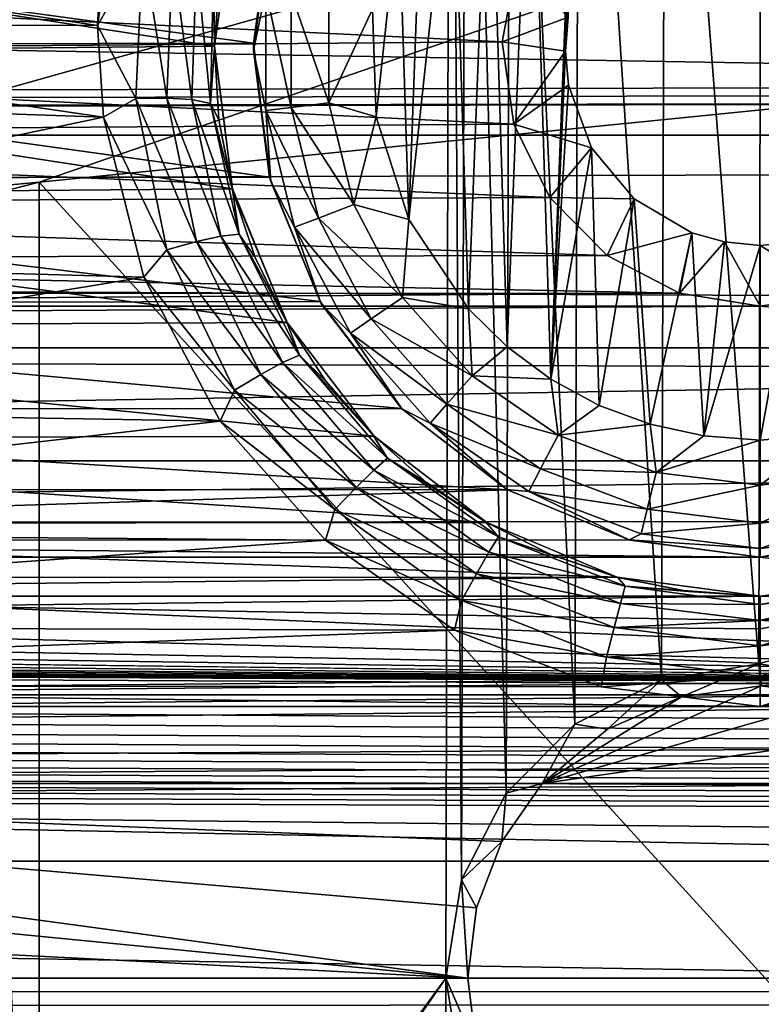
# Model space of a CAD drawing. Header units: metres. Extents: x -95 to 103, y -12 to 12.
# Tile 365 of 520: x -21.1 to -19.2, y -0.07 to 2.46. Entities that reach past the tile are written whole.
import ezdxf

# ---------------------------------------------------------------- set-up
doc = ezdxf.new("R2010")
doc.units = ezdxf.units.M
doc.layers.add('solid_P74500', color=7, linetype='CONTINUOUS')
doc.layers.add('solid_P74500_01', color=7, linetype='CONTINUOUS')

msp = doc.modelspace()

# ---------------------------------------------------------------- linework, layer by layer
at = {"layer": 'solid_P74500'}
for points in [[(-23.393276, 0, -1.8), (-23.405056, 4.65, -1.8), (-19.84202, 5.118156, -1.8)], [(-23.393276, 0, -1.8), (-19.84202, 5.118156, -1.8), (-19.954844, 4.898603, -1.8)], [(-23.393276, 0, -1.8), (-19.954844, 4.898603, -1.8), (-19.994944, 4.65, -1.8)], [(-23.393276, 0, -1.8), (-19.994944, 4.65, -1.8), (-20.006725, 0, -1.8)], [(-19.966032, 0.252288, -1.8), (-20.006725, 0, -1.8), (-19.994944, 4.65, -1.8)], [(-19.966032, 0.252288, -1.8), (-19.994944, 4.65, -1.8), (-19.954502, 4.400194, -1.8)], [(-19.851536, 0.475095, -1.8), (-19.966032, 0.252288, -1.8), (-19.954502, 4.400194, -1.8)], [(-19.851536, 0.475095, -1.8), (-19.954502, 4.400194, -1.8), (-19.839775, 4.178985, -1.8)], [(-19.675194, 0.651567, -1.8), (-19.851536, 0.475095, -1.8), (-19.839775, 4.178985, -1.8)], [(-19.675194, 0.651567, -1.8), (-19.839775, 4.178985, -1.8), (-19.663668, 4.004628, -1.8)], [(-19.45286, 0.765777, -1.8), (-19.675194, 0.651567, -1.8), (-19.663668, 4.004628, -1.8)], [(-19.45286, 0.765777, -1.8), (-19.663668, 4.004628, -1.8), (-19.442997, 3.893337, -1.8)], [(-19.203154, 0.806697, -1.8), (-19.45286, 0.765777, -1.8), (-19.442997, 3.893337, -1.8)], [(-19.203154, 0.806697, -1.8), (-19.442997, 3.893337, -1.8), (-19.196892, 3.855084, -1.8)], [(-18.953402, 0.767877, -1.8), (-19.203154, 0.806697, -1.8), (-19.196892, 3.855084, -1.8)], [(-8.2, 2.162539, 9.147798), (-90.699997, 2.162539, 9.147798), (-90.699997, 3.55, 8.703878)], [(-16.67, 3.05, 8.891428), (-8.2, 2.162539, 9.147798), (-90.699997, 3.55, 8.703878)], [(-16.950249, 3.457469, 2), (-22.322382, 2.252624, 2), (-22.454512, 1.91126, 2)], [(-21.049751, 2.042531, 2), (-16.950249, 3.457469, 2), (-22.454512, 1.91126, 2)], [(-16.950249, 3.457469, 2), (-22.111977, 2.551388, 2), (-22.322382, 2.252624, 2)], [(-21.049751, 2.042531, 2), (-16.950249, 2.452482, 2), (-16.950249, 3.457469, 2)], [(-19.736984, 1.536785, -13), (-19.788027, 3.188541, -13), (-19.668499, 3.262584, -13)], [(-19.736984, 1.536785, -13), (-19.668499, 3.262584, -13), (-19.69928, 2.377952, -13)], [(-19.668499, 3.262584, -13), (-19.692488, 2.46539, -13), (-19.69928, 2.377952, -13)], [(-19.849243, 1.619436, -13), (-19.894634, 3.099296, -13), (-19.788027, 3.188541, -13)], [(-19.736984, 1.536785, -13), (-19.849243, 1.619436, -13), (-19.788027, 3.188541, -13)], [(-19.948107, 1.71681, -13), (-19.98888, 2.99403, -13), (-19.894634, 3.099296, -13)], [(-19.849243, 1.619436, -13), (-19.948107, 1.71681, -13), (-19.894634, 3.099296, -13)], [(89.300003, 2.55, 12.237136), (-94.018356, 3.057308, 12.120349), (-94.018356, 2.100752, 12.322209)], [(-20.101099, 1.946654, -13), (-20.066879, 2.878491, -13), (-19.98888, 2.99403, -13)], [(-19.948107, 1.71681, -13), (-20.101099, 1.946654, -13), (-19.98888, 2.99403, -13)], [(-90.699997, 2.917726, 11.123708), (89.300003, 2.45, 11.235991), (-92.5, 1.797969, 11.358385)], [(-90.699997, 1.617044, 10.880484), (-13, 1.617046, 10.880494), (-13, 2.910733, 10.607904)], [(-90.699997, 1.617044, 10.880484), (-13, 2.910733, 10.607904), (-90.699997, 2.910733, 10.607904)], [(-20.101099, 1.946654, -13), (-20.127321, 2.75358, -13), (-20.066879, 2.878491, -13)], [(-20.843002, 2.824502, -12.176331), (-20.899839, 2.444274, -12.258692), (-20.888783, 2.63359, -12.219419)], [(-20.843002, 2.824502, -12.176331), (-20.784033, 2.647307, -12.197984), (-20.899839, 2.444274, -12.258692)], [(-20.599394, 2.391351, -11.248619), (-20.548115, 2.756503, -11.164752), (-22.846212, 2.735547, -11.169906)], [(-20.548637, 2.755737, -11.865966), (-20.548115, 2.756503, -11.164752), (-20.599394, 2.391351, -11.248619)], [(-20.586573, 2.573435, -11.916116), (-20.548637, 2.755737, -11.865966), (-20.599394, 2.391351, -11.248619)], [(-20.185358, 2.209673, -13), (-20.194281, 2.485715, -13), (-20.127321, 2.75358, -13)], [(-20.101099, 1.946654, -13), (-20.185358, 2.209673, -13), (-20.127321, 2.75358, -13)], [(-20.448942, 2.740753, -9.513257), (-20.499863, 2.398854, -9.60465), (-22.9494, 2.733988, -9.515004)], [(-20.499863, 2.398854, -9.60465), (-22.900593, 2.393657, -9.606269), (-22.9494, 2.733988, -9.515004)], [(-20.599394, 2.391351, -11.248619), (-22.846212, 2.735547, -11.169906), (-22.80077, 2.369275, -11.25329)], [(-20.455704, 2.716465, -12.7), (-20.499863, 2.398854, -9.60465), (-20.448942, 2.740753, -9.513257)], [(-20.5, 2.38, -12.7), (-20.499863, 2.398854, -9.60465), (-20.455704, 2.716465, -12.7)], [(-20.467941, 2.533956, -12.814588), (-20.5, 2.38, -12.7), (-20.455704, 2.716465, -12.7)], [(-20.899839, 2.444274, -12.258692), (-22.500256, 2.4446, -12.258627), (-22.517637, 2.687148, -12.207753)], [(-20.888783, 2.63359, -12.219419), (-20.899839, 2.444274, -12.258692), (-22.517637, 2.687148, -12.207753)], [(-20.784033, 2.647307, -12.197984), (-20.801281, 2.256562, -12.280822), (-20.899839, 2.444274, -12.258692)], [(-20.722479, 2.258013, -12.241749), (-20.801281, 2.256562, -12.280822), (-20.784033, 2.647307, -12.197984)], [(-20.707272, 2.628829, -12.159169), (-20.722479, 2.258013, -12.241749), (-20.784033, 2.647307, -12.197984)], [(-20.658051, 2.254098, -12.181918), (-20.722479, 2.258013, -12.241749), (-20.707272, 2.628829, -12.159169)], [(-20.645834, 2.607852, -12.09973), (-20.658051, 2.254098, -12.181918), (-20.707272, 2.628829, -12.159169)], [(-23.567865, 2.582519, -8.307863), (-19.861565, 2.402006, -8.36184), (-19.821318, 2.613603, -8.298137)], [(-20.610422, 2.244019, -12.098397), (-20.658051, 2.254098, -12.181918), (-20.645834, 2.607852, -12.09973)], [(-20.602276, 2.584072, -12.016753), (-20.610422, 2.244019, -12.098397), (-20.645834, 2.607852, -12.09973)], [(-19.692488, 2.46539, -13), (-19.821318, 2.613603, -8.298137), (-19.861565, 2.402006, -8.36184)], [(-23.567865, 2.582519, -8.307863), (-23.538473, 2.371784, -8.370462), (-19.861565, 2.402006, -8.36184)], [(-20.602276, 2.584072, -12.016753), (-20.599979, 2.387462, -11.963368), (-20.610422, 2.244019, -12.098397)], [(-20.602276, 2.584072, -12.016753), (-20.586573, 2.573435, -11.916116), (-20.599979, 2.387462, -11.963368)], [(-20.599979, 2.387462, -11.963368), (-20.586573, 2.573435, -11.916116), (-20.599394, 2.391351, -11.248619)], [(89.300003, 2.500021, 12.247444), (89.300003, 2.55, 12.237136), (-94.018356, 2.100752, 12.322209)], [(-20.467941, 2.533956, -12.814588), (-20.467941, 2.226044, -12.814588), (-20.5, 2.38, -12.7)], [(-20.403378, 2.233884, -12.912048), (-20.467941, 2.226044, -12.814588), (-20.467941, 2.533956, -12.814588)], [(-20.403378, 2.526116, -12.912048), (-20.403378, 2.233884, -12.912048), (-20.467941, 2.533956, -12.814588)], [(-20.403378, 2.526116, -12.912048), (-20.306677, 2.514375, -12.977164), (-20.306677, 2.245625, -12.977164)], [(-20.403378, 2.526116, -12.912048), (-20.306677, 2.245625, -12.977164), (-20.403378, 2.233884, -12.912048)], [(-20.306677, 2.245625, -12.977164), (-20.306677, 2.514375, -12.977164), (-20.194281, 2.485715, -13)], [(89.300003, 2.45, 12.257548), (89.300003, 2.500021, 12.247444), (-94.018356, 2.100752, 12.322209)], [(-20.306677, 2.245625, -12.977164), (-20.194281, 2.485715, -13), (-20.185358, 2.209673, -13)], [(92.5, 2.45, 12.257548), (89.300003, 2.45, 12.257548), (-94.018356, 2.100752, 12.322209)], [(92.5, 1.230983, 12.439234), (92.5, 2.45, 12.257548), (-94.018356, 2.100752, 12.322209)], [(-16.950249, 2.452482, 0.5), (-21.049751, 2.042531, 0.5), (-16.950249, -2.452482, 0.5)], [(-21.049751, 2.042531, 2), (-21.049751, 2.042531, 0.5), (-16.950249, 2.452482, 0.5)], [(-21.049751, 2.042531, 2), (-16.950249, 2.452482, 0.5), (-16.950249, 2.452482, 2)], [(-19.69928, 2.377952, -13), (-19.692488, 2.46539, -13), (-19.861565, 2.402006, -8.36184)], [(-20.884409, 2.208822, -12.303296), (-22.509251, 2.265586, -12.292971), (-22.500256, 2.4446, -12.258627)], [(-20.899839, 2.444274, -12.258692), (-20.884409, 2.208822, -12.303296), (-22.500256, 2.4446, -12.258627)], [(-20.801281, 2.256562, -12.280822), (-20.884409, 2.208822, -12.303296), (-20.899839, 2.444274, -12.258692)], [(-23.538473, 2.371784, -8.370462), (-19.831987, 2.190957, -8.419602), (-19.861565, 2.402006, -8.36184)], [(-19.69928, 2.377952, -13), (-19.861565, 2.402006, -8.36184), (-19.831987, 2.190957, -8.419602)], [(-20.458824, 2.055403, -9.684028), (-22.942587, 2.051732, -9.685061), (-22.900593, 2.393657, -9.606269)], [(-20.499863, 2.398854, -9.60465), (-20.458824, 2.055403, -9.684028), (-22.900593, 2.393657, -9.606269)], [(-20.553837, 2.025086, -11.320292), (-20.599394, 2.391351, -11.248619), (-22.80077, 2.369275, -11.25329)], [(-20.610422, 2.244019, -12.098397), (-20.599979, 2.387462, -11.963368), (-20.588636, 2.201991, -12.006568)], [(-20.599979, 2.387462, -11.963368), (-20.599394, 2.391351, -11.248619), (-20.553837, 2.025086, -11.320292)], [(-20.588636, 2.201991, -12.006568), (-20.599979, 2.387462, -11.963368), (-20.553837, 2.025086, -11.320292)], [(-20.5, 2.38, -12.7), (-20.458824, 2.055403, -9.684028), (-20.499863, 2.398854, -9.60465)], [(-20.455704, 2.043535, -12.7), (-20.458824, 2.055403, -9.684028), (-20.5, 2.38, -12.7)], [(-20.467941, 2.226044, -12.814588), (-20.455704, 2.043535, -12.7), (-20.5, 2.38, -12.7)], [(-19.691769, 2.290595, -13), (-19.69928, 2.377952, -13), (-19.831987, 2.190957, -8.419602)], [(-19.736984, 1.536785, -13), (-19.69928, 2.377952, -13), (-19.691769, 2.290595, -13)], [(-23.538473, 2.371784, -8.370462), (-23.577015, 2.164172, -8.426527), (-19.831987, 2.190957, -8.419602)], [(-20.553837, 2.025086, -11.320292), (-22.80077, 2.369275, -11.25329), (-22.851046, 2.005872, -11.323713)], [(-19.632658, 2.12986, -13), (-19.691769, 2.290595, -13), (-19.831987, 2.190957, -8.419602)], [(-19.736984, 1.536785, -13), (-19.691769, 2.290595, -13), (-19.632658, 2.12986, -13)], [(-20.884409, 2.208822, -12.303296), (-22.600763, 1.848754, -12.362529), (-22.509251, 2.265586, -12.292971)], [(-20.801281, 2.256562, -12.280822), (-20.721977, 1.868394, -12.348516), (-20.884409, 2.208822, -12.303296)], [(-20.722479, 2.258013, -12.241749), (-20.646334, 1.890047, -12.309185), (-20.801281, 2.256562, -12.280822)], [(-20.646334, 1.890047, -12.309185), (-20.721977, 1.868394, -12.348516), (-20.801281, 2.256562, -12.280822)], [(-20.658051, 2.254098, -12.181918), (-20.583664, 1.903864, -12.248962), (-20.722479, 2.258013, -12.241749)], [(-20.583664, 1.903864, -12.248962), (-20.646334, 1.890047, -12.309185), (-20.722479, 2.258013, -12.241749)], [(-20.610422, 2.244019, -12.098397), (-20.536177, 1.908604, -12.164898), (-20.658051, 2.254098, -12.181918)], [(-20.536177, 1.908604, -12.164898), (-20.583664, 1.903864, -12.248962), (-20.658051, 2.254098, -12.181918)], [(-20.610422, 2.244019, -12.098397), (-20.588636, 2.201991, -12.006568), (-20.553316, 2.021481, -12.043843)], [(-20.610422, 2.244019, -12.098397), (-20.553316, 2.021481, -12.043843), (-20.536177, 1.908604, -12.164898)], [(-20.403378, 2.233884, -12.912048), (-20.333441, 1.950143, -12.912048), (-20.467941, 2.226044, -12.814588)], [(-20.467941, 2.226044, -12.814588), (-20.394253, 1.92708, -12.814588), (-20.455704, 2.043535, -12.7)], [(-20.333441, 1.950143, -12.912048), (-20.394253, 1.92708, -12.814588), (-20.467941, 2.226044, -12.814588)], [(-20.403378, 2.233884, -12.912048), (-20.306677, 2.245625, -12.977164), (-20.242361, 1.984685, -12.977164)], [(-20.403378, 2.233884, -12.912048), (-20.242361, 1.984685, -12.977164), (-20.333441, 1.950143, -12.912048)], [(-20.242361, 1.984685, -12.977164), (-20.306677, 2.245625, -12.977164), (-20.185358, 2.209673, -13)], [(-20.884409, 2.208822, -12.303296), (-20.780819, 1.798082, -12.37), (-22.600763, 1.848754, -12.362529)], [(-20.721977, 1.868394, -12.348516), (-20.780819, 1.798082, -12.37), (-20.884409, 2.208822, -12.303296)], [(-20.553316, 2.021481, -12.043843), (-20.588636, 2.201991, -12.006568), (-20.553837, 2.025086, -11.320292)], [(-20.242361, 1.984685, -12.977164), (-20.185358, 2.209673, -13), (-20.101099, 1.946654, -13)], [(-23.577015, 2.164172, -8.426527), (-19.739244, 2.0028, -8.466332), (-19.831987, 2.190957, -8.419602)], [(-19.632658, 2.12986, -13), (-19.831987, 2.190957, -8.419602), (-19.739244, 2.0028, -8.466332)], [(-8.2, 0.726812, 9.37156), (-90.699997, 0.726812, 9.37156), (-90.699997, 2.162539, 9.147798)], [(-8.2, 0.726812, 9.37156), (-90.699997, 2.162539, 9.147798), (-8.2, 2.162539, 9.147798)], [(-23.577015, 2.164172, -8.426527), (-23.673595, 1.985125, -8.470494), (-19.739244, 2.0028, -8.466332)], [(-19.523325, 1.999008, -13), (-19.632658, 2.12986, -13), (-19.739244, 2.0028, -8.466332)], [(-19.612871, 1.469263, -13), (-19.736984, 1.536785, -13), (-19.632658, 2.12986, -13)], [(-19.612871, 1.469263, -13), (-19.632658, 2.12986, -13), (-19.523325, 1.999008, -13)], [(92.5, 1.230983, 12.439234), (-94.018356, 2.100752, 12.322209), (-94.018356, 1.131346, 12.448697)], [(-20.329096, 1.735685, -9.746666), (-23.073563, 1.731045, -9.747486), (-22.942587, 2.051732, -9.685061)], [(-20.458824, 2.055403, -9.684028), (-20.329096, 1.735685, -9.746666), (-22.942587, 2.051732, -9.685061)], [(-20.455704, 2.043535, -12.7), (-20.329096, 1.735685, -9.746666), (-20.458824, 2.055403, -9.684028)], [(-20.413465, 1.68181, -11.376358), (-20.553837, 2.025086, -11.320292), (-22.851046, 2.005872, -11.323713)], [(-21.193735, 2.005803, 2), (-21.049751, 2.042531, 2), (-22.454512, 1.91126, 2)], [(-21.049751, 2.042531, 0.5), (-21.193735, 2.005803, 0.5), (-21.049751, -2.042531, 0.5)], [(-21.193735, 2.005803, 2), (-21.193735, 2.005803, 0.5), (-21.049751, 2.042531, 0.5)], [(-21.193735, 2.005803, 2), (-21.049751, 2.042531, 0.5), (-21.049751, 2.042531, 2)], [(-21.049751, 2.042531, 0.5), (-21.049751, -2.042531, 0.5), (-16.950249, -2.452482, 0.5)], [(-20.553316, 2.021481, -12.043843), (-20.553837, 2.025086, -11.320292), (-20.413465, 1.68181, -11.376358)], [(-20.495232, 1.84861, -12.075829), (-20.553316, 2.021481, -12.043843), (-20.413465, 1.68181, -11.376358)], [(-20.536177, 1.908604, -12.164898), (-20.553316, 2.021481, -12.043843), (-20.495232, 1.84861, -12.075829)], [(-20.325832, 1.73, -12.7), (-20.329096, 1.735685, -9.746666), (-20.455704, 2.043535, -12.7)], [(-20.394253, 1.92708, -12.814588), (-20.325832, 1.73, -12.7), (-20.455704, 2.043535, -12.7)], [(-23.673595, 1.985125, -8.470494), (-19.592632, 1.853611, -8.500242), (-19.739244, 2.0028, -8.466332)], [(-20.413465, 1.68181, -11.376358), (-22.851046, 2.005872, -11.323713), (-22.993353, 1.6701, -11.378082)], [(-21.193735, 2.005803, 0.5), (-21.193735, -2.005803, 0.5), (-21.049751, -2.042531, 0.5)], [(-19.523325, 1.999008, -13), (-19.739244, 2.0028, -8.466332), (-19.592632, 1.853611, -8.500242)], [(-19.482491, 1.420984, -13), (-19.612871, 1.469263, -13), (-19.523325, 1.999008, -13)], [(-19.375315, 1.912145, -13), (-19.523325, 1.999008, -13), (-19.592632, 1.853611, -8.500242)], [(-19.482491, 1.420984, -13), (-19.523325, 1.999008, -13), (-19.375315, 1.912145, -13)], [(-23.673595, 1.985125, -8.470494), (-23.817497, 1.845929, -8.501914), (-19.592632, 1.853611, -8.500242)], [(-20.333441, 1.950143, -12.912048), (-20.242361, 1.984685, -12.977164), (-20.117466, 1.746719, -12.977164)], [(-20.117466, 1.746719, -12.977164), (-20.242361, 1.984685, -12.977164), (-20.101099, 1.946654, -13)], [(-20.333441, 1.950143, -12.912048), (-20.197634, 1.691383, -12.912048), (-20.394253, 1.92708, -12.814588)], [(-20.333441, 1.950143, -12.912048), (-20.117466, 1.746719, -12.977164), (-20.197634, 1.691383, -12.912048)], [(-20.117466, 1.746719, -12.977164), (-20.101099, 1.946654, -13), (-19.948107, 1.71681, -13)], [(-20.394253, 1.92708, -12.814588), (-20.25116, 1.654437, -12.814588), (-20.325832, 1.73, -12.7)], [(-20.197634, 1.691383, -12.912048), (-20.25116, 1.654437, -12.814588), (-20.394253, 1.92708, -12.814588)], [(-20.583664, 1.903864, -12.248962), (-20.424973, 1.579662, -12.298818), (-20.646334, 1.890047, -12.309185)], [(-20.536177, 1.908604, -12.164898), (-20.381941, 1.598546, -12.214341), (-20.583664, 1.903864, -12.248962)], [(-20.381941, 1.598546, -12.214341), (-20.424973, 1.579662, -12.298818), (-20.583664, 1.903864, -12.248962)], [(-20.536177, 1.908604, -12.164898), (-20.415133, 1.684692, -12.102952), (-20.381941, 1.598546, -12.214341)], [(-20.536177, 1.908604, -12.164898), (-20.495232, 1.84861, -12.075829), (-20.415133, 1.684692, -12.102952)], [(-19.375315, 1.912145, -13), (-19.592632, 1.853611, -8.500242), (-19.4072, 1.757161, -8.520703)], [(-19.345045, 1.39136, -13), (-19.482491, 1.420984, -13), (-19.375315, 1.912145, -13)], [(-19.291311, 1.889473, -13), (-19.375315, 1.912145, -13), (-19.4072, 1.757161, -8.520703)], [(-19.345045, 1.39136, -13), (-19.375315, 1.912145, -13), (-19.291311, 1.889473, -13)], [(-20.646334, 1.890047, -12.309185), (-20.481113, 1.549147, -12.359338), (-20.721977, 1.868394, -12.348516)], [(-20.424973, 1.579662, -12.298818), (-20.481113, 1.549147, -12.359338), (-20.646334, 1.890047, -12.309185)], [(-19.291311, 1.889473, -13), (-19.4072, 1.757161, -8.520703), (-19.200001, 1.723817, -8.527512)], [(-19.345045, 1.39136, -13), (-19.291311, 1.889473, -13), (-19.200001, 1.88, -13)], [(-19.345045, 1.39136, -13), (-19.200001, 1.88, -13), (-19.200001, 1.38, -13)], [(-19.291311, 1.889473, -13), (-19.200001, 1.723817, -8.527512), (-19.200001, 1.88, -13)], [(-19.108171, 1.889518, -13), (-19.200001, 1.88, -13), (-18.996643, 1.756095, -8.520923)], [(-19.200001, 1.38, -13), (-19.200001, 1.88, -13), (-19.108171, 1.889518, -13)], [(-19.029669, 1.394617, -13), (-19.200001, 1.38, -13), (-19.108171, 1.889518, -13)], [(-19.200001, 1.88, -13), (-19.200001, 1.723817, -8.527512), (-18.996643, 1.756095, -8.520923)], [(-23.817497, 1.845929, -8.501914), (-23.996643, 1.756095, -8.520923), (-19.4072, 1.757161, -8.520703)], [(-23.817497, 1.845929, -8.501914), (-19.4072, 1.757161, -8.520703), (-19.592632, 1.853611, -8.500242)], [(-20.780819, 1.798082, -12.37), (-22.789724, 1.466333, -12.413697), (-22.600763, 1.848754, -12.362529)], [(-20.721977, 1.868394, -12.348516), (-20.548452, 1.508634, -12.398865), (-20.780819, 1.798082, -12.37)], [(-20.481113, 1.549147, -12.359338), (-20.548452, 1.508634, -12.398865), (-20.721977, 1.868394, -12.348516)], [(-20.415133, 1.684692, -12.102952), (-20.495232, 1.84861, -12.075829), (-20.413465, 1.68181, -11.376358)], [(-92.5, 1.797969, 11.358385), (-17, 0.3, 11.496086), (-90.699997, 0.3, 11.496086)], [(-92.5, 1.797969, 11.358385), (89.300003, 1.232091, 11.4338), (-17, 0.3, 11.496086)], [(-20.780819, 1.798082, -12.37), (-20.585335, 1.429255, -12.41802), (-22.789724, 1.466333, -12.413697)], [(-20.548452, 1.508634, -12.398865), (-20.585335, 1.429255, -12.41802), (-20.780819, 1.798082, -12.37)], [(-24.200001, 1.723817, -8.527512), (-19.200001, 1.723817, -8.527512), (-19.4072, 1.757161, -8.520703)], [(-23.996643, 1.756095, -8.520923), (-24.200001, 1.723817, -8.527512), (-19.4072, 1.757161, -8.520703)], [(-20.197634, 1.691383, -12.912048), (-20.117466, 1.746719, -12.977164), (-19.939253, 1.545556, -12.977164)], [(-19.939253, 1.545556, -12.977164), (-20.117466, 1.746719, -12.977164), (-19.948107, 1.71681, -13)], [(-18.996643, 1.756095, -8.520923), (-19.200001, 1.723817, -8.527512), (-14.325, 1.327031, -8.597901)], [(-19.200001, 1.723817, -8.527512), (-85.675003, 1.326951, -8.597916), (-14.325, 1.327031, -8.597901)], [(-24.200001, 1.723817, -8.527512), (-85.675003, 1.326951, -8.597916), (-19.200001, 1.723817, -8.527512)], [(-20.120176, 1.461699, -9.791314), (-23.281576, 1.460365, -9.791698), (-23.073563, 1.731045, -9.747486)], [(-20.329096, 1.735685, -9.746666), (-20.120176, 1.461699, -9.791314), (-23.073563, 1.731045, -9.747486)], [(-20.325832, 1.73, -12.7), (-20.120176, 1.461699, -9.791314), (-20.329096, 1.735685, -9.746666)], [(-20.119238, 1.460761, -12.7), (-20.120176, 1.461699, -9.791314), (-20.325832, 1.73, -12.7)], [(-20.25116, 1.654437, -12.814588), (-20.119238, 1.460761, -12.7), (-20.325832, 1.73, -12.7)], [(-19.939253, 1.545556, -12.977164), (-19.948107, 1.71681, -13), (-19.849243, 1.619436, -13)], [(-20.189863, 1.390416, -11.415636), (-22.993353, 1.6701, -11.378082), (-23.217285, 1.38336, -11.416493)], [(-20.189863, 1.390416, -11.415636), (-20.413465, 1.68181, -11.376358), (-22.993353, 1.6701, -11.378082)], [(-20.313932, 1.531969, -12.124986), (-20.415133, 1.684692, -12.102952), (-20.413465, 1.68181, -11.376358)], [(-20.381941, 1.598546, -12.214341), (-20.415133, 1.684692, -12.102952), (-20.313932, 1.531969, -12.124986)], [(-20.313932, 1.531969, -12.124986), (-20.413465, 1.68181, -11.376358), (-20.189863, 1.390416, -11.415636)], [(-20.197634, 1.691383, -12.912048), (-20.003847, 1.472644, -12.912048), (-20.25116, 1.654437, -12.814588)], [(-20.197634, 1.691383, -12.912048), (-19.939253, 1.545556, -12.977164), (-20.003847, 1.472644, -12.912048)], [(-20.25116, 1.654437, -12.814588), (-20.046976, 1.423962, -12.814588), (-20.119238, 1.460761, -12.7)], [(-20.003847, 1.472644, -12.912048), (-20.046976, 1.423962, -12.814588), (-20.25116, 1.654437, -12.814588)], [(-90.699997, 0.3, 10.995909), (-13, 0.3, 10.995909), (-13, 1.617046, 10.880494)], [(-90.699997, 1.617044, 10.880484), (-90.699997, 0.3, 10.995909), (-13, 1.617046, 10.880494)], [(-19.939253, 1.545556, -12.977164), (-19.849243, 1.619436, -13), (-19.736984, 1.536785, -13)], [(-20.381941, 1.598546, -12.214341), (-20.155792, 1.334052, -12.247507), (-20.424973, 1.579662, -12.298818)], [(-20.381941, 1.598546, -12.214341), (-20.193485, 1.393598, -12.142338), (-20.155792, 1.334052, -12.247507)], [(-20.381941, 1.598546, -12.214341), (-20.313932, 1.531969, -12.124986), (-20.193485, 1.393598, -12.142338)], [(-20.424973, 1.579662, -12.298818), (-20.190729, 1.3033, -12.332223), (-20.481113, 1.549147, -12.359338)], [(-20.155792, 1.334052, -12.247507), (-20.190729, 1.3033, -12.332223), (-20.424973, 1.579662, -12.298818)], [(-20.481113, 1.549147, -12.359338), (-20.236223, 1.258679, -12.392918), (-20.548452, 1.508634, -12.398865)], [(-20.190729, 1.3033, -12.332223), (-20.236223, 1.258679, -12.392918), (-20.481113, 1.549147, -12.359338)], [(-20.003847, 1.472644, -12.912048), (-19.939253, 1.545556, -12.977164), (-19.718075, 1.392889, -12.977164)], [(-19.718075, 1.392889, -12.977164), (-19.939253, 1.545556, -12.977164), (-19.736984, 1.536785, -13)], [(-20.193485, 1.393598, -12.142338), (-20.313932, 1.531969, -12.124986), (-20.189863, 1.390416, -11.415636)], [(-19.718075, 1.392889, -12.977164), (-19.736984, 1.536785, -13), (-19.612871, 1.469263, -13)], [(-20.548452, 1.508634, -12.398865), (-20.290735, 1.202161, -12.432561), (-20.585335, 1.429255, -12.41802)], [(-20.236223, 1.258679, -12.392918), (-20.290735, 1.202161, -12.432561), (-20.548452, 1.508634, -12.398865)], [(-20.585335, 1.429255, -12.41802), (-23.060301, 1.146616, -12.4473), (-22.789724, 1.466333, -12.413697)], [(-20.003847, 1.472644, -12.912048), (-19.763344, 1.306637, -12.912048), (-20.046976, 1.423962, -12.814588)], [(-20.003847, 1.472644, -12.912048), (-19.718075, 1.392889, -12.977164), (-19.763344, 1.306637, -12.912048)], [(-19.718075, 1.392889, -12.977164), (-19.612871, 1.469263, -13), (-19.482491, 1.420984, -13)], [(-19.847883, 1.252948, -9.820395), (-23.549074, 1.254951, -9.820137), (-23.281576, 1.460365, -9.791698)], [(-20.120176, 1.461699, -9.791314), (-19.847883, 1.252948, -9.820395), (-23.281576, 1.460365, -9.791698)], [(-19.85, 1.254167, -12.7), (-19.847883, 1.252948, -9.820395), (-20.120176, 1.461699, -9.791314)], [(-19.85, 1.254167, -12.7), (-20.120176, 1.461699, -9.791314), (-20.119238, 1.460761, -12.7)], [(-20.046976, 1.423962, -12.814588), (-19.85, 1.254167, -12.7), (-20.119238, 1.460761, -12.7)], [(-20.585335, 1.429255, -12.41802), (-20.314951, 1.123883, -12.449373), (-23.060301, 1.146616, -12.4473)], [(-20.290735, 1.202161, -12.432561), (-20.314951, 1.123883, -12.449373), (-20.585335, 1.429255, -12.41802)], [(-20.046976, 1.423962, -12.814588), (-19.79357, 1.249048, -12.814588), (-19.85, 1.254167, -12.7)], [(-19.763344, 1.306637, -12.912048), (-19.79357, 1.249048, -12.814588), (-20.046976, 1.423962, -12.814588)], [(-19.466791, 1.297589, -12.977164), (-19.718075, 1.392889, -12.977164), (-19.482491, 1.420984, -13)], [(-19.466791, 1.297589, -12.977164), (-19.482491, 1.420984, -13), (-19.345045, 1.39136, -13)], [(-19.901657, 1.168839, -11.440447), (-20.189863, 1.390416, -11.415636), (-23.217285, 1.38336, -11.416493)], [(-20.055912, 1.272112, -12.156169), (-20.193485, 1.393598, -12.142338), (-20.189863, 1.390416, -11.415636)], [(-20.155792, 1.334052, -12.247507), (-20.193485, 1.393598, -12.142338), (-20.055912, 1.272112, -12.156169)], [(-20.055912, 1.272112, -12.156169), (-20.189863, 1.390416, -11.415636), (-19.901657, 1.168839, -11.440447)], [(-19.763344, 1.306637, -12.912048), (-19.718075, 1.392889, -12.977164), (-19.466791, 1.297589, -12.977164)], [(-19.466791, 1.297589, -12.977164), (-19.345045, 1.39136, -13), (-19.200001, 1.38, -13)], [(-19.200001, 1.265195, -12.977164), (-19.200001, 1.38, -13), (-19.029669, 1.394617, -13)], [(-18.93321, 1.297589, -12.977164), (-19.200001, 1.265195, -12.977164), (-19.029669, 1.394617, -13)], [(-19.901657, 1.168839, -11.440447), (-23.217285, 1.38336, -11.416493), (-23.50429, 1.165409, -11.440796)], [(-19.466791, 1.297589, -12.977164), (-19.200001, 1.38, -13), (-19.200001, 1.265195, -12.977164)], [(-85, 0.5, -8.68562), (-14.325, 1.327031, -8.597901), (-85.675003, 1.326951, -8.597916)], [(-85, 0.5, -8.68562), (-15, 0.5, -8.68562), (-14.325, 1.327031, -8.597901)], [(-20.155792, 1.334052, -12.247507), (-19.871386, 1.132338, -12.267323), (-20.190729, 1.3033, -12.332223)], [(-20.155792, 1.334052, -12.247507), (-19.903585, 1.169642, -12.166055), (-19.871386, 1.132338, -12.267323)], [(-20.155792, 1.334052, -12.247507), (-20.055912, 1.272112, -12.156169), (-19.903585, 1.169642, -12.166055)], [(-20.190729, 1.3033, -12.332223), (-19.895761, 1.092932, -12.352147), (-20.236223, 1.258679, -12.392918)], [(-19.871386, 1.132338, -12.267323), (-19.895761, 1.092932, -12.352147), (-20.190729, 1.3033, -12.332223)], [(-19.763344, 1.306637, -12.912048), (-19.490103, 1.203009, -12.912048), (-19.79357, 1.249048, -12.814588)], [(-19.763344, 1.306637, -12.912048), (-19.466791, 1.297589, -12.977164), (-19.490103, 1.203009, -12.912048)], [(-19.490103, 1.203009, -12.912048), (-19.466791, 1.297589, -12.977164), (-19.200001, 1.265195, -12.977164)], [(-19.200001, 1.167785, -12.912048), (-19.200001, 1.265195, -12.977164), (-18.93321, 1.297589, -12.977164)], [(-18.909899, 1.203009, -12.912048), (-19.200001, 1.167785, -12.912048), (-18.93321, 1.297589, -12.977164)], [(-19.903585, 1.169642, -12.166055), (-20.055912, 1.272112, -12.156169), (-19.901657, 1.168839, -11.440447)], [(-19.490103, 1.203009, -12.912048), (-19.200001, 1.265195, -12.977164), (-19.200001, 1.167785, -12.912048)], [(-19.847883, 1.252948, -9.820395), (-23.859552, 1.125687, -9.835793), (-23.549074, 1.254951, -9.820137)], [(-19.847883, 1.252948, -9.820395), (-19.533274, 1.123446, -9.836275), (-23.859552, 1.125687, -9.835793)], [(-20.236223, 1.258679, -12.392918), (-19.927605, 1.037827, -12.412922), (-20.290735, 1.202161, -12.432561)], [(-19.895761, 1.092932, -12.352147), (-19.927605, 1.037827, -12.412922), (-20.236223, 1.258679, -12.392918)], [(-19.536465, 1.124296, -12.7), (-19.847883, 1.252948, -9.820395), (-19.85, 1.254167, -12.7)], [(-19.79357, 1.249048, -12.814588), (-19.536465, 1.124296, -12.7), (-19.85, 1.254167, -12.7)], [(-19.536465, 1.124296, -12.7), (-19.533274, 1.123446, -9.836275), (-19.847883, 1.252948, -9.820395)], [(-19.79357, 1.249048, -12.814588), (-19.505667, 1.139861, -12.814588), (-19.536465, 1.124296, -12.7)], [(-19.490103, 1.203009, -12.912048), (-19.505667, 1.139861, -12.814588), (-19.79357, 1.249048, -12.814588)], [(92.5, 1.230983, 12.439234), (-94.018356, 0.077512, 12.49976), (-94.018356, 0, 12.5)], [(89.300003, 0, 12.5), (92.5, 1.230983, 12.439234), (-94.018356, 0, 12.5)], [(92.5, 1.230983, 12.439234), (-94.018356, 0.155021, 12.499039), (-94.018356, 0.077512, 12.49976)], [(92.5, 1.230983, 12.439234), (-94.018356, 1.131346, 12.448697), (-94.018356, 0.155021, 12.499039)], [(-20.290735, 1.202161, -12.432561), (-19.965824, 0.969272, -12.45262), (-20.314951, 1.123883, -12.449373)], [(-19.927605, 1.037827, -12.412922), (-19.965824, 0.969272, -12.45262), (-20.290735, 1.202161, -12.432561)], [(-19.490103, 1.203009, -12.912048), (-19.200001, 1.167785, -12.912048), (-19.505667, 1.139861, -12.814588)], [(-19.200001, 1.102746, -12.814588), (-19.200001, 1.167785, -12.912048), (-18.909899, 1.203009, -12.912048)], [(-18.894333, 1.139861, -12.814588), (-19.200001, 1.102746, -12.814588), (-18.909899, 1.203009, -12.912048)], [(-19.566916, 1.029274, -11.453846), (-23.50429, 1.165409, -11.440796), (-23.836571, 1.028294, -11.453935)], [(-19.566916, 1.029274, -11.453846), (-19.901657, 1.168839, -11.440447), (-23.50429, 1.165409, -11.440796)], [(-19.738995, 1.087915, -12.172935), (-19.903585, 1.169642, -12.166055), (-19.901657, 1.168839, -11.440447)], [(-19.871386, 1.132338, -12.267323), (-19.903585, 1.169642, -12.166055), (-19.738995, 1.087915, -12.172935)], [(-19.738995, 1.087915, -12.172935), (-19.901657, 1.168839, -11.440447), (-19.566916, 1.029274, -11.453846)], [(-19.505667, 1.139861, -12.814588), (-19.200001, 1.167785, -12.912048), (-19.200001, 1.102746, -12.814588)], [(-20.314951, 1.123883, -12.449373), (-23.395266, 0.904334, -12.467244), (-23.060301, 1.146616, -12.4473)], [(-19.505667, 1.139861, -12.814588), (-19.200001, 1.102746, -12.814588), (-19.536465, 1.124296, -12.7)], [(-19.200001, 1.08, -12.7), (-19.200001, 1.102746, -12.814588), (-18.894333, 1.139861, -12.814588)], [(-18.863535, 1.124296, -12.7), (-19.200001, 1.08, -12.7), (-18.894333, 1.139861, -12.814588)], [(-19.200001, 1.08, -9.840915), (-24.200001, 1.08, -9.840915), (-23.859552, 1.125687, -9.835793)], [(-19.533274, 1.123446, -9.836275), (-19.200001, 1.08, -9.840915), (-23.859552, 1.125687, -9.835793)], [(-20.314951, 1.123883, -12.449373), (-19.983881, 0.893148, -12.468051), (-23.395266, 0.904334, -12.467244)], [(-19.965824, 0.969272, -12.45262), (-19.983881, 0.893148, -12.468051), (-20.314951, 1.123883, -12.449373)], [(-19.871386, 1.132338, -12.267323), (-19.546219, 1.006076, -12.277313), (-19.895761, 1.092932, -12.352147)], [(-19.871386, 1.132338, -12.267323), (-19.564842, 1.028375, -12.177934), (-19.546219, 1.006076, -12.277313)], [(-19.871386, 1.132338, -12.267323), (-19.738995, 1.087915, -12.172935), (-19.564842, 1.028375, -12.177934)], [(-19.536465, 1.124296, -12.7), (-19.200001, 1.08, -12.7), (-19.533274, 1.123446, -9.836275)], [(-19.536465, 1.124296, -12.7), (-19.200001, 1.102746, -12.814588), (-19.200001, 1.08, -12.7)], [(-19.200001, 1.08, -12.7), (-19.200001, 1.08, -9.840915), (-19.533274, 1.123446, -9.836275)], [(-18.863535, 1.124296, -12.7), (-18.866293, 1.123561, -9.836241), (-19.200001, 1.08, -9.840915)], [(-18.863535, 1.124296, -12.7), (-19.200001, 1.08, -9.840915), (-19.200001, 1.08, -12.7)], [(-16.5, 0.749966, -9.871553), (-19.200001, 1.08, -9.840915), (-18.866293, 1.123561, -9.836241)], [(-19.895761, 1.092932, -12.352147), (-19.558676, 0.961522, -12.362175), (-19.927605, 1.037827, -12.412922)], [(-19.546219, 1.006076, -12.277313), (-19.558676, 0.961522, -12.362175), (-19.895761, 1.092932, -12.352147)], [(-19.564842, 1.028375, -12.177934), (-19.738995, 1.087915, -12.172935), (-19.566916, 1.029274, -11.453846)], [(-18, 0, -9.9), (-87, 0, -9.9), (-84.199997, 1.08, -9.840915)], [(-16.5, 0.749966, -9.871553), (-84.199997, 1.08, -9.840915), (-79.199997, 1.08, -9.840915)], [(-18, 0.37527, -9.892885), (-18, 0, -9.9), (-84.199997, 1.08, -9.840915)], [(-18, 0.75, -9.871551), (-18, 0.37527, -9.892885), (-84.199997, 1.08, -9.840915)], [(-16.5, 0.749966, -9.871553), (-18, 0.75, -9.871551), (-84.199997, 1.08, -9.840915)], [(-16.5, 0.749966, -9.871553), (-79.199997, 1.08, -9.840915), (-74.199997, 1.08, -9.840915)], [(-16.5, 0.749966, -9.871553), (-74.199997, 1.08, -9.840915), (-69.199997, 1.08, -9.840915)], [(-16.5, 0.749966, -9.871553), (-69.199997, 1.08, -9.840915), (-64.199997, 1.08, -9.840915)], [(-16.5, 0.749966, -9.871553), (-64.199997, 1.08, -9.840915), (-59.200001, 1.08, -9.840915)], [(-16.5, 0.749966, -9.871553), (-59.200001, 1.08, -9.840915), (-54.200001, 1.08, -9.840915)], [(-16.5, 0.749966, -9.871553), (-54.200001, 1.08, -9.840915), (-49.200001, 1.08, -9.840915)], [(-16.5, 0.749966, -9.871553), (-49.200001, 1.08, -9.840915), (-44.200001, 1.08, -9.840915)], [(-16.5, 0.749966, -9.871553), (-44.200001, 1.08, -9.840915), (-39.200001, 1.08, -9.840915)], [(-16.5, 0.749966, -9.871553), (-39.200001, 1.08, -9.840915), (-34.200001, 1.08, -9.840915)], [(-16.5, 0.749966, -9.871553), (-34.200001, 1.08, -9.840915), (-29.200001, 1.08, -9.840915)], [(-16.5, 0.749966, -9.871553), (-29.200001, 1.08, -9.840915), (-24.200001, 1.08, -9.840915)], [(-16.5, 0.749966, -9.871553), (-24.200001, 1.08, -9.840915), (-19.200001, 1.08, -9.840915)], [(-19.927605, 1.037827, -12.412922), (-19.575018, 0.900041, -12.42298), (-19.965824, 0.969272, -12.45262)], [(-19.558676, 0.961522, -12.362175), (-19.575018, 0.900041, -12.42298), (-19.927605, 1.037827, -12.412922)], [(-19.566916, 1.029274, -11.453846), (-23.836571, 1.028294, -11.453935), (-24.200001, 0.98, -11.458167)], [(-19.200001, 0.98, -11.458167), (-19.566916, 1.029274, -11.453846), (-24.200001, 0.98, -11.458167)], [(-19.384138, 0.992162, -12.180656), (-19.566916, 1.029274, -11.453846), (-19.200001, 0.98, -11.458167)], [(-19.384138, 0.992162, -12.180656), (-19.564842, 1.028375, -12.177934), (-19.566916, 1.029274, -11.453846)], [(-19.546219, 1.006076, -12.277313), (-19.564842, 1.028375, -12.177934), (-19.384138, 0.992162, -12.180656)], [(-19.199999, 0.98, -12.181037), (-19.200001, 0.98, -11.458167), (-18.836571, 1.028294, -11.453935)], [(-19.015512, 0.992209, -12.18065), (-19.199999, 0.98, -12.181037), (-18.836571, 1.028294, -11.453935)], [(-19.546219, 1.006076, -12.277313), (-19.199999, 0.958736, -12.291951), (-19.558676, 0.961522, -12.362175)], [(-19.546219, 1.006076, -12.277313), (-19.384138, 0.992162, -12.180656), (-19.199999, 0.98, -12.181037)], [(-19.546219, 1.006076, -12.277313), (-19.199999, 0.98, -12.181037), (-19.199999, 0.958736, -12.291951)], [(-19.199999, 0.98, -12.181037), (-19.384138, 0.992162, -12.180656), (-19.200001, 0.98, -11.458167)], [(-18.841127, 0.961529, -12.362223), (-19.200001, 0.917587, -12.364206), (-18.8536, 1.006104, -12.277341)], [(-18.8536, 1.006104, -12.277341), (-19.200001, 0.917587, -12.364206), (-19.199999, 0.958736, -12.291951)], [(-18.8536, 1.006104, -12.277341), (-19.199999, 0.958736, -12.291951), (-19.015512, 0.992209, -12.18065)], [(-19.015512, 0.992209, -12.18065), (-19.199999, 0.958736, -12.291951), (-19.199999, 0.98, -12.181037)], [(-19.200001, 0.98, -11.458167), (-24.200001, 0.98, -11.458167), (-92.5, 0.112291, -11.499452)], [(-19.965824, 0.969272, -12.45262), (-19.594679, 0.824065, -12.4627), (-19.983881, 0.893148, -12.468051)], [(-19.575018, 0.900041, -12.42298), (-19.594679, 0.824065, -12.4627), (-19.965824, 0.969272, -12.45262)], [(-19.558676, 0.961522, -12.362175), (-19.200001, 0.917587, -12.364206), (-19.575018, 0.900041, -12.42298)], [(-19.199999, 0.958736, -12.291951), (-19.200001, 0.917587, -12.364206), (-19.558676, 0.961522, -12.362175)], [(-18.841127, 0.961529, -12.362223), (-19.200001, 0.895937, -12.389292), (-19.200001, 0.917587, -12.364206)], [(-18.824768, 0.900027, -12.423026), (-19.200001, 0.852716, -12.426329), (-18.841127, 0.961529, -12.362223)], [(-18.841127, 0.961529, -12.362223), (-19.200001, 0.852716, -12.426329), (-19.200001, 0.895937, -12.389292)], [(-19.200001, 0.917587, -12.364206), (-19.200001, 0.895937, -12.389292), (-19.575018, 0.900041, -12.42298)], [(-19.983881, 0.893148, -12.468051), (-23.779196, 0.751536, -12.477387), (-23.395266, 0.904334, -12.467244)], [(-19.983881, 0.893148, -12.468051), (-19.607763, 0.747919, -12.477605), (-23.779196, 0.751536, -12.477387)], [(-19.594679, 0.824065, -12.4627), (-19.607763, 0.747919, -12.477605), (-19.983881, 0.893148, -12.468051)], [(-19.575018, 0.900041, -12.42298), (-19.200001, 0.852716, -12.426329), (-19.594679, 0.824065, -12.4627)], [(-19.200001, 0.895937, -12.389292), (-19.200001, 0.852716, -12.426329), (-19.575018, 0.900041, -12.42298)], [(-18.824768, 0.900027, -12.423026), (-19.200001, 0.808187, -12.452267), (-19.200001, 0.852716, -12.426329)], [(-18.824768, 0.900027, -12.423026), (-18.805088, 0.824025, -12.462735), (-19.200001, 0.774566, -12.465739)], [(-18.824768, 0.900027, -12.423026), (-19.200001, 0.774566, -12.465739), (-19.200001, 0.808187, -12.452267)], [(-19.200001, 0.852716, -12.426329), (-19.200001, 0.808187, -12.452267), (-19.594679, 0.824065, -12.4627)], [(-19.594679, 0.824065, -12.4627), (-19.200001, 0.774566, -12.465739), (-19.607763, 0.747919, -12.477605)], [(-19.200001, 0.808187, -12.452267), (-19.200001, 0.774566, -12.465739), (-19.594679, 0.824065, -12.4627)], [(-18.805088, 0.824025, -12.462735), (-18.779196, 0.751536, -12.477387), (-19.200001, 0.69672, -12.480568)], [(-18.805088, 0.824025, -12.462735), (-19.200001, 0.69672, -12.480568), (-19.200001, 0.774566, -12.465739)], [(-19.402332, 0.722157, -8.3), (-19.45286, 0.765777, -1.8), (-19.203154, 0.806697, -1.8)], [(-19.402332, 0.722157, -8.3), (-19.203154, 0.806697, -1.8), (-19.197517, 0.749975, -8.3)], [(-19.197517, 0.749975, -8.3), (-19.203154, 0.806697, -1.8), (-18.953402, 0.767877, -1.8)], [(-19.591671, 0.638735, -8.3), (-19.675194, 0.651567, -1.8), (-19.45286, 0.765777, -1.8)], [(-19.200001, 0.774566, -12.465739), (-19.200001, 0.69672, -12.480568), (-19.607763, 0.747919, -12.477605)], [(-19.591671, 0.638735, -8.3), (-19.45286, 0.765777, -1.8), (-19.402332, 0.722157, -8.3)], [(-19.197517, 0.749975, -8.3), (-18.953402, 0.767877, -1.8), (-18.992512, 0.720526, -8.3)], [(-19.200001, 0.69672, -12.480568), (-24.200001, 0.69672, -12.480568), (-23.779196, 0.751536, -12.477387)], [(-19.607763, 0.747919, -12.477605), (-19.200001, 0.69672, -12.480568), (-23.779196, 0.751536, -12.477387)], [(-19.197517, 0.749975, -8.3), (-18.992512, 0.720526, -8.3), (-19.759018, 0.5, -8.3)], [(-19.402332, 0.722157, -8.3), (-19.197517, 0.749975, -8.3), (-19.759018, 0.5, -8.3)], [(-8.2, -0.726812, 9.37156), (-90.699997, -0.726812, 9.37156), (-90.699997, 0.726812, 9.37156)], [(-8.2, -0.726812, 9.37156), (-90.699997, 0.726812, 9.37156), (-8.2, 0.726812, 9.37156)], [(-19.591671, 0.638735, -8.3), (-19.402332, 0.722157, -8.3), (-19.759018, 0.5, -8.3)], [(-18.992512, 0.720526, -8.3), (-18.805244, 0.636955, -8.3), (-19.759018, 0.5, -8.3)], [(-84.200005, 0.69672, -12.480568), (92.5, 0, -12.5), (-94.018356, 0, -12.5)], [(-79.200005, 0.69672, -12.480568), (92.5, 0, -12.5), (-84.200005, 0.69672, -12.480568)], [(-74.200005, 0.69672, -12.480568), (92.5, 0, -12.5), (-79.200005, 0.69672, -12.480568)], [(-69.200005, 0.69672, -12.480568), (92.5, 0, -12.5), (-74.200005, 0.69672, -12.480568)], [(-64.200005, 0.69672, -12.480568), (92.5, 0, -12.5), (-69.200005, 0.69672, -12.480568)], [(-59.200001, 0.69672, -12.480568), (92.5, 0, -12.5), (-64.200005, 0.69672, -12.480568)], [(-54.200001, 0.69672, -12.480568), (92.5, 0, -12.5), (-59.200001, 0.69672, -12.480568)], [(-49.200001, 0.69672, -12.480568), (92.5, 0, -12.5), (-54.200001, 0.69672, -12.480568)], [(-44.200001, 0.69672, -12.480568), (92.5, 0, -12.5), (-49.200001, 0.69672, -12.480568)], [(-39.200001, 0.69672, -12.480568), (92.5, 0, -12.5), (-44.200001, 0.69672, -12.480568)], [(-34.200001, 0.69672, -12.480568), (92.5, 0, -12.5), (-39.200001, 0.69672, -12.480568)], [(-29.200001, 0.69672, -12.480568), (92.5, 0, -12.5), (-34.200001, 0.69672, -12.480568)], [(-24.200001, 0.69672, -12.480568), (92.5, 0, -12.5), (-29.200001, 0.69672, -12.480568)], [(-19.200001, 0.69672, -12.480568), (92.5, 0, -12.5), (-24.200001, 0.69672, -12.480568)], [(-19.759018, 0.5, -8.3), (-19.851536, 0.475095, -1.8), (-19.675194, 0.651567, -1.8)], [(-19.591671, 0.638735, -8.3), (-19.759018, 0.5, -8.3), (-19.675194, 0.651567, -1.8)], [(-18.805244, 0.636955, -8.3), (-18.640984, 0.5, -8.3), (-19.759018, 0.5, -8.3)], [(-15, 0.5, -8.3), (-15, 0.5, -8.68562), (-85, 0.5, -8.68562)], [(-16.440983, 0.5, -8.3), (-85, 0.5, -8.68562), (-17.559017, 0.5, -8.3)], [(-18.640984, 0.5, -8.3), (-17.559017, 0.5, -8.3), (-85, 0.5, -8.68562)], [(-15, 0.5, -8.3), (-85, 0.5, -8.68562), (-16.440983, 0.5, -8.3)], [(-19.759018, 0.5, -8.3), (-18.640984, 0.5, -8.3), (-85, 0.5, -8.68562)], [(-23.640984, 0.5, -8.3), (-19.759018, 0.5, -8.3), (-85, 0.5, -8.68562)], [(-19.86298, 0.35065, -8.3), (-19.759018, 0.5, -8.3), (-23.640984, 0.5, -8.3)], [(-19.927923, 0.180628, -8.3), (-23.640984, 0.5, -8.3), (-19.950001, 0, -8.3)], [(-23.53702, 0.35065, -8.3), (-19.950001, 0, -8.3), (-23.640984, 0.5, -8.3)], [(-19.86298, 0.35065, -8.3), (-23.640984, 0.5, -8.3), (-19.927923, 0.180628, -8.3)], [(-19.86298, 0.35065, -8.3), (-19.851536, 0.475095, -1.8), (-19.759018, 0.5, -8.3)], [(-19.86298, 0.35065, -8.3), (-19.966032, 0.252288, -1.8), (-19.851536, 0.475095, -1.8)], [(-23.53702, 0.35065, -8.3), (-23.472078, 0.180628, -8.3), (-19.950001, 0, -8.3)], [(-19.86298, 0.35065, -8.3), (-19.927923, 0.180628, -8.3), (-19.966032, 0.252288, -1.8)], [(-90.699997, 0.3, 11.396052), (-90.699997, 0.3, 11.496086), (-17, 0.3, 11.496086)], [(-90.699997, 0.3, 10.995909), (-17, 0.3, 11.496086), (-13, 0.3, 10.995909)], [(-90.699997, 0.3, 10.995909), (-90.699997, 0.3, 11.396052), (-17, 0.3, 11.496086)], [(-19.950001, 0, -8.3), (-20.006725, 0, -1.8), (-19.966032, 0.252288, -1.8)], [(-19.927923, 0.180628, -8.3), (-19.950001, 0, -8.3), (-19.966032, 0.252288, -1.8)], [(-23.472078, 0.180628, -8.3), (-23.450001, 0, -8.3), (-19.950001, 0, -8.3)], [(-94.018356, -1.947775, 12.347315), (89.300003, 0, 12.5), (-94.018356, 0, 12.5)], [(-19.199999, -0.69672, -12.480568), (-94.018356, -0.077512, -12.49976), (-94.018356, 0, -12.5)], [(-90.699997, -0.056146, -11.499863), (92.5, 0, -11.5), (-90.699997, 0, -11.5)], [(-90.699997, -0.112291, -11.499452), (92.5, 0, -11.5), (-90.699997, -0.056146, -11.499863)], [(-84.199997, -0.98, -11.458167), (92.5, 0, -11.5), (-90.699997, -0.112291, -11.499452)], [(-18, 0, -9.9), (-18, -0.37527, -9.892885), (-87, 0, -9.9)], [(-79.199997, -0.98, -11.458167), (92.5, 0, -11.5), (-84.199997, -0.98, -11.458167)], [(-74.199997, -0.98, -11.458167), (92.5, 0, -11.5), (-79.199997, -0.98, -11.458167)], [(-69.199997, -0.98, -11.458167), (92.5, 0, -11.5), (-74.199997, -0.98, -11.458167)], [(-64.199997, -0.98, -11.458167), (92.5, 0, -11.5), (-69.199997, -0.98, -11.458167)], [(-59.200001, -0.98, -11.458167), (92.5, 0, -11.5), (-64.199997, -0.98, -11.458167)], [(-54.200001, -0.98, -11.458167), (92.5, 0, -11.5), (-59.200001, -0.98, -11.458167)], [(-49.200001, -0.98, -11.458167), (92.5, 0, -11.5), (-54.200001, -0.98, -11.458167)], [(-44.200001, -0.98, -11.458167), (92.5, 0, -11.5), (-49.200001, -0.98, -11.458167)], [(-39.200001, -0.98, -11.458167), (92.5, 0, -11.5), (-44.200001, -0.98, -11.458167)], [(-34.200001, -0.98, -11.458167), (92.5, 0, -11.5), (-39.200001, -0.98, -11.458167)], [(-29.200001, -0.98, -11.458167), (92.5, 0, -11.5), (-34.200001, -0.98, -11.458167)], [(-24.200001, -0.98, -11.458167), (92.5, 0, -11.5), (-29.200001, -0.98, -11.458167)], [(-19.200001, -0.98, -11.458167), (92.5, 0, -11.5), (-24.200001, -0.98, -11.458167)], [(-20.006725, 0, -1.8), (-19.994944, -4.65, -1.8), (-23.55798, -5.118156, -1.8)], [(-20.006725, 0, -1.8), (-23.55798, -5.118156, -1.8), (-23.445156, -4.898603, -1.8)], [(-23.450001, 0, -8.3), (-23.472078, -0.180628, -8.3), (-19.759018, -0.5, -8.3)], [(-23.450001, 0, -8.3), (-19.927923, -0.180628, -8.3), (-19.950001, 0, -8.3)], [(-23.450001, 0, -8.3), (-19.86298, -0.35065, -8.3), (-19.927923, -0.180628, -8.3)], [(-23.450001, 0, -8.3), (-19.759018, -0.5, -8.3), (-19.86298, -0.35065, -8.3)], [(-20.006725, 0, -1.8), (-23.445156, -4.898603, -1.8), (-23.405056, -4.65, -1.8)], [(-23.393276, 0, -1.8), (-20.006725, 0, -1.8), (-23.405056, -4.65, -1.8)], [(-19.965685, -0.253508, -1.8), (-19.994944, -4.65, -1.8), (-20.006725, 0, -1.8)], [(-19.927923, -0.180628, -8.3), (-19.965685, -0.253508, -1.8), (-20.006725, 0, -1.8)], [(-19.927923, -0.180628, -8.3), (-20.006725, 0, -1.8), (-19.950001, 0, -8.3)], [(-18.833084, -1.029274, -11.453846), (92.5, 0, -11.5), (-19.200001, -0.98, -11.458167)], [(-19.200001, -1.08, -9.840915), (-24.200001, -1.08, -9.840915), (-87, 0, -9.9)], [(-18, -0.75, -9.87155), (-19.200001, -1.08, -9.840915), (-87, 0, -9.9)], [(-18, -0.37527, -9.892885), (-18, -0.75, -9.87155), (-87, 0, -9.9)]]:
    msp.add_3dface(points, dxfattribs=at)
at = {"layer": 'solid_P74500_01'}
for points in [[(-90.699997, 2.917726, 11.123708), (89.300003, 2.500025, 11.224967), (89.300003, 2.45, 11.235991)], [(-92.5, 1.797969, 11.358385), (89.300003, 2.45, 11.235991), (89.300003, 1.232091, 11.4338)], [(-92.5, 0.112291, -11.499452), (-90.699997, 0.112291, -11.499452), (92.5, 1.76526, -11.363467)], [(-19.200001, 0.98, -11.458167), (-92.5, 0.112291, -11.499452), (92.5, 1.76526, -11.363467)], [(-90.699997, 0, -11.5), (92.5, 0, -11.5), (92.5, 1.76526, -11.363467)], [(-90.699997, 0.056146, -11.499863), (-90.699997, 0, -11.5), (92.5, 1.76526, -11.363467)], [(-90.699997, 0.112291, -11.499452), (-90.699997, 0.056146, -11.499863), (92.5, 1.76526, -11.363467)], [(-18.836571, 1.028294, -11.453935), (-19.200001, 0.98, -11.458167), (92.5, 1.76526, -11.363467)], [(-19.200001, 0.69672, -12.480568), (-18.779196, 0.751536, -12.477387), (92.5, 0, -12.5)], [(-19.199999, -0.69672, -12.480568), (-94.018356, 0, -12.5), (92.5, 0, -12.5)], [(-94.018356, -1.947775, 12.347315), (89.300003, -1.230984, 12.43924), (89.300003, 0, 12.5)], [(-19.199999, -0.69672, -12.480568), (92.5, 0, -12.5), (92.5, -1.929214, -12.350033)]]:
    msp.add_3dface(points, dxfattribs=at)

doc.saveas('drawing.dxf')
